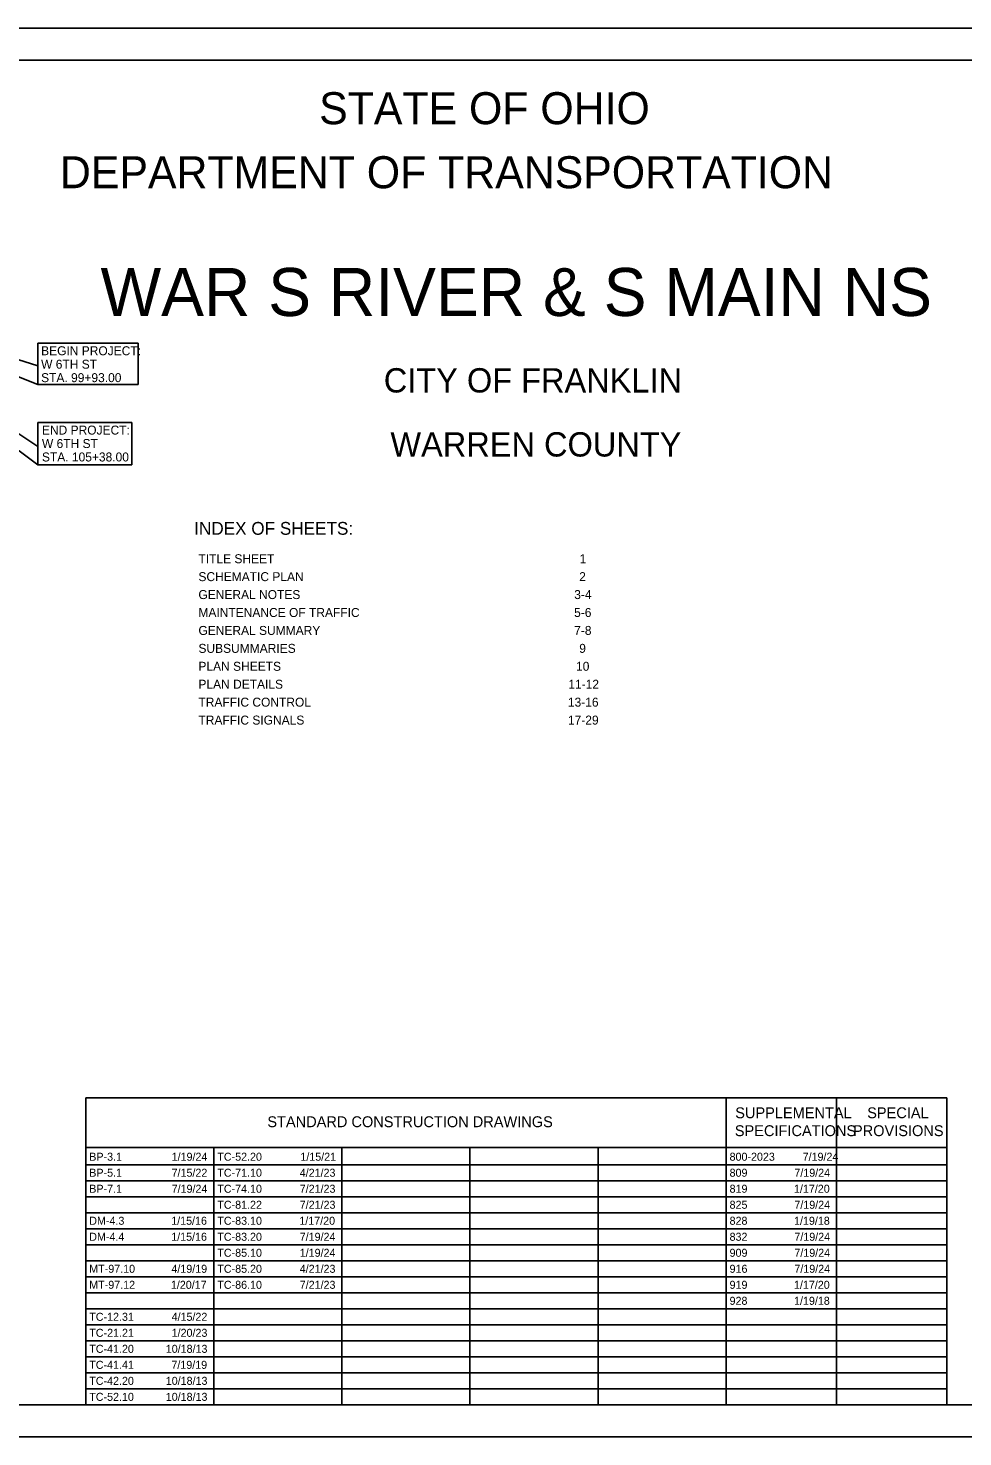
# Model space of a CAD drawing. Extents: x -7.3 to 34, y 0 to 22.
# Drawn here: x 9.25 to 23.85, y 0 to 22 of the extents above; entities that cross this region are included whole.
import ezdxf

# ---------------------------------------------------------------- set-up
doc = ezdxf.new("R2010")
doc.units = 0
for name, color, linetype in [('SH_Border', 7, 'Continuous'), ('SH_Cut_Line', 7, 'Continuous'), ('SH_Data', 7, 'Continuous'), ('SH_Text', 7, 'Continuous')]:
    doc.layers.add(name, color=color, linetype=linetype)

msp = doc.modelspace()

# ---------------------------------------------------------------- linework, layer by layer
at = {"layer": 'SH_Border'}
msp.add_lwpolyline([(1.5, 21.5), (33.5, 21.5), (33.5, 0.5), (1.5, 0.5)], close=True, dxfattribs=at)
at = {"layer": 'SH_Cut_Line'}
msp.add_lwpolyline([(0, 0), (34, 0), (34, 22), (0, 22)], close=True, dxfattribs=at)
at = {"layer": 'SH_Data'}
for p, q in [((10.15, 5.292), (23.6, 5.292)), ((10.15, 0.5), (10.15, 5.292)), ((20.15, 0.5), (20.15, 5.292)), ((21.875, 0.5), (21.875, 5.292)), ((23.6, 0.5), (23.6, 5.292)), ((10.15, 4.521), (23.6, 4.521)), ((12.15, 0.5), (12.15, 4.521)), ((14.15, 0.5), (14.15, 4.521)), ((16.15, 0.5), (16.15, 4.521)), ((18.15, 0.5), (18.15, 4.521)), ((10.15, 4.25), (23.6, 4.25)), ((10.15, 4), (23.6, 4)), ((10.15, 3.75), (23.6, 3.75)), ((10.15, 3.5), (23.6, 3.5)), ((10.15, 3.25), (23.6, 3.25)), ((10.15, 3), (23.6, 3)), ((10.15, 2.75), (23.6, 2.75)), ((10.15, 2.5), (23.6, 2.5)), ((10.15, 2.25), (23.6, 2.25)), ((10.15, 2), (23.6, 2)), ((10.15, 1.75), (23.6, 1.75)), ((10.15, 1.5), (23.6, 1.5)), ((10.15, 1.25), (23.6, 1.25)), ((10.15, 1), (23.6, 1)), ((10.15, 0.75), (23.6, 0.75))]:
    msp.add_line(p, q, dxfattribs=at)
at = {"layer": 'SH_Text'}
for p, q in [((9.403, 17.082), (10.97, 17.082)), ((9.403, 16.436), (9.403, 17.082)), ((10.97, 17.082), (10.97, 16.436)), ((10.97, 16.436), (9.403, 16.436)), ((10.87, 15.843), (9.403, 15.843)), ((9.403, 15.843), (9.403, 15.178)), ((10.87, 15.178), (10.87, 15.843)), ((9.403, 15.178), (10.87, 15.178))]:
    msp.add_line(p, q, dxfattribs=at)
for points in [[(9.403, 16.436), (9.403, 16.725), (5.795, 17.864)], [(9.403, 15.178), (9.403, 15.467), (5.869, 17.819)]]:
    msp.add_lwpolyline(points, close=True, dxfattribs=at)

# ---------------------------------------------------------------- texts
for s, height, p in [('STATE OF OHIO', 0.5, (13.795, 20.5)), ('DEPARTMENT OF TRANSPORTATION', 0.5, (9.747, 19.5)), ('WAR S RIVER & S MAIN NS', 0.75, (10.381, 17.505)), ('BEGIN PROJECT:', 0.14, (9.453, 16.892)), ('W 6TH ST', 0.14, (9.453, 16.682)), ('STA. 99+93.00', 0.14, (9.453, 16.472)), ('  CITY OF FRANKLIN  ', 0.38, (14.522, 16.31)), ('END PROJECT: ', 0.14, (9.466, 15.653)), ('    WARREN COUNTY   ', 0.38, (14.343, 15.31)), ('W 6TH ST', 0.14, (9.466, 15.443)), ('STA. 105+38.00', 0.14, (9.466, 15.233)), ('INDEX OF SHEETS:', 0.2, (11.844, 14.088)), ('TITLE SHEET', 0.14, (11.91, 13.644)), ('1', 0.14, (17.863, 13.644)), ('SCHEMATIC PLAN', 0.14, (11.91, 13.364)), ('2', 0.14, (17.856, 13.364)), ('GENERAL NOTES', 0.14, (11.91, 13.084)), ('3-4', 0.14, (17.779, 13.084)), ('MAINTENANCE OF TRAFFIC', 0.14, (11.91, 12.804)), ('5-6', 0.14, (17.777, 12.804)), ('GENERAL SUMMARY', 0.14, (11.91, 12.524)), ('7-8', 0.14, (17.778, 12.524)), ('SUBSUMMARIES', 0.14, (11.91, 12.244)), ('9', 0.14, (17.857, 12.244)), ('PLAN SHEETS', 0.14, (11.91, 11.964)), ('10', 0.14, (17.807, 11.964)), ('PLAN DETAILS', 0.14, (11.91, 11.684)), ('11-12', 0.14, (17.687, 11.684)), ('TRAFFIC CONTROL', 0.14, (11.91, 11.404)), ('13-16', 0.14, (17.68, 11.404)), ('TRAFFIC SIGNALS', 0.14, (11.91, 11.124)), ('17-29', 0.14, (17.681, 11.124)), ('SUPPLEMENTAL', 0.17, (20.293, 4.976)), ('SPECIAL', 0.17, (22.354, 4.976)), ('STANDARD CONSTRUCTION DRAWINGS', 0.17, (12.986, 4.836)), ('SPECIFICATIONS', 0.17, (20.287, 4.696)), ('PROVISIONS', 0.17, (22.132, 4.696)), ('BP-3.1', 0.125, (10.205, 4.312)), ('1/19/24', 0.125, (11.492, 4.312)), ('TC-52.20', 0.125, (12.205, 4.312)), ('1/15/21', 0.125, (13.502, 4.312)), ('800-2023', 0.125, (20.205, 4.312)), ('7/19/24', 0.125, (21.346, 4.312)), ('BP-5.1', 0.125, (10.205, 4.062)), ('7/15/22', 0.125, (11.491, 4.062)), ('TC-71.10', 0.125, (12.205, 4.062)), ('4/21/23', 0.125, (13.492, 4.062)), ('809', 0.125, (20.205, 4.062)), ('7/19/24', 0.125, (21.217, 4.062)), ('BP-7.1', 0.125, (10.205, 3.812)), ('7/19/24', 0.125, (11.492, 3.812)), ('TC-74.10', 0.125, (12.205, 3.812)), ('7/21/23', 0.125, (13.492, 3.812)), ('819', 0.125, (20.205, 3.812)), ('1/17/20', 0.125, (21.211, 3.812)), ('TC-81.22', 0.125, (12.205, 3.562)), ('7/21/23', 0.125, (13.492, 3.562)), ('825', 0.125, (20.205, 3.562)), ('7/19/24', 0.125, (21.217, 3.562)), ('DM-4.3', 0.125, (10.205, 3.312)), ('1/15/16', 0.125, (11.485, 3.312)), ('TC-83.10', 0.125, (12.205, 3.312)), ('1/17/20', 0.125, (13.486, 3.312)), ('828', 0.125, (20.205, 3.312)), ('1/19/18', 0.125, (21.212, 3.312)), ('DM-4.4', 0.125, (10.205, 3.062)), ('1/15/16', 0.125, (11.485, 3.062)), ('TC-83.20', 0.125, (12.205, 3.062)), ('7/19/24', 0.125, (13.492, 3.062)), ('832', 0.125, (20.205, 3.062)), ('7/19/24', 0.125, (21.217, 3.062)), ('TC-85.10', 0.125, (12.205, 2.812)), ('1/19/24', 0.125, (13.492, 2.812)), ('909', 0.125, (20.205, 2.812)), ('7/19/24', 0.125, (21.217, 2.812)), ('MT-97.10', 0.125, (10.205, 2.562)), ('4/19/19', 0.125, (11.488, 2.562)), ('TC-85.20', 0.125, (12.205, 2.562)), ('4/21/23', 0.125, (13.492, 2.562)), ('916', 0.125, (20.205, 2.562)), ('7/19/24', 0.125, (21.217, 2.562)), ('MT-97.12', 0.125, (10.205, 2.312)), ('1/20/17', 0.125, (11.48, 2.312)), ('TC-86.10', 0.125, (12.205, 2.312)), ('7/21/23', 0.125, (13.492, 2.312)), ('919', 0.125, (20.205, 2.312)), ('1/17/20', 0.125, (21.211, 2.312)), ('928', 0.125, (20.205, 2.062)), ('1/19/18', 0.125, (21.212, 2.062)), ('TC-12.31', 0.125, (10.205, 1.812)), ('4/15/22', 0.125, (11.491, 1.812)), ('TC-21.21', 0.125, (10.205, 1.562)), ('1/20/23', 0.125, (11.492, 1.562)), ('TC-41.20', 0.125, (10.205, 1.312)), ('10/18/13', 0.125, (11.4, 1.312)), ('TC-41.41', 0.125, (10.205, 1.062)), ('7/19/19', 0.125, (11.488, 1.062)), ('TC-42.20', 0.125, (10.205, 0.812)), ('10/18/13', 0.125, (11.4, 0.812)), ('TC-52.10', 0.125, (10.205, 0.562)), ('10/18/13', 0.125, (11.4, 0.562))]:
    msp.add_text(s, height=height, dxfattribs=at).set_placement(p)

doc.saveas('drawing.dxf')
